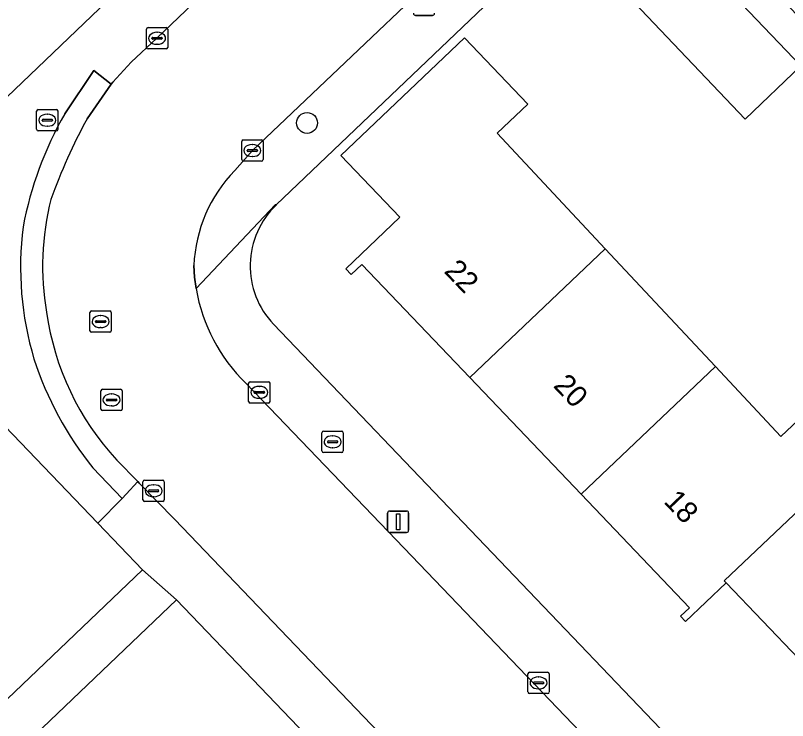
# Model space of a CAD drawing. Extents: x 159352 to 160617, y 385888 to 387323.
# Drawn here: x 159948.2 to 159984.4, y 386419.67 to 386452.74 of the extents above; entities that cross this region are included whole.
import ezdxf

# ---------------------------------------------------------------- set-up
doc = ezdxf.new("R2010")
doc.units = 0
for name, color, linetype in [('IMGEO_Boom', 7, 'Continuous'), ('IMGEO_Brandkraan', 7, 'Continuous'), ('IMGEO_Erf', 7, 'Continuous'), ('IMGEO_Kolk', 7, 'Continuous'), ('IMGEO_Lichtmast', 7, 'Continuous'), ('IMGEO_Pand', 7, 'Continuous'), ('IMGEO_Pand_nummerreeks', 7, 'Continuous'), ('IMGEO_Rijbaan_lokaal_open', 7, 'Continuous'), ('IMGEO_Rioolput', 7, 'Continuous'), ('IMGEO_Voetpad_open', 7, 'Continuous')]:
    doc.layers.add(name, color=color, linetype=linetype)

msp = doc.modelspace()

# ---------------------------------------------------------------- linework, layer by layer
at = {"layer": 'IMGEO_Boom'}
msp.add_circle((159961.869, 386447.695), 0.489, dxfattribs=at)
at = {"layer": 'IMGEO_Brandkraan'}
for p, q in [((159949.191, 386447.397), (159949.191, 386448.249)), ((159949.266, 386448.323), (159950.118, 386448.323)), ((159950.192, 386448.249), (159950.192, 386447.397)), ((159949.679, 386448.103), (159949.704, 386448.103)), ((159949.45, 386447.817), (159949.45, 386447.829)), ((159949.888, 386447.78), (159949.49, 386447.78)), ((159949.493, 386447.866), (159949.891, 386447.866)), ((159949.702, 386447.543), (159949.677, 386447.543)), ((159949.934, 386447.829), (159949.934, 386447.817)), ((159950.118, 386447.323), (159949.266, 386447.323)), ((159962.567, 386432.315), (159962.567, 386433.167)), ((159962.642, 386433.241), (159963.494, 386433.241)), ((159963.568, 386433.167), (159963.568, 386432.315)), ((159962.826, 386432.735), (159962.826, 386432.747)), ((159963.264, 386432.698), (159962.866, 386432.698)), ((159962.869, 386432.784), (159963.267, 386432.784)), ((159963.055, 386433.021), (159963.08, 386433.021)), ((159963.31, 386432.747), (159963.31, 386432.735)), ((159963.078, 386432.461), (159963.053, 386432.461)), ((159963.494, 386432.241), (159962.642, 386432.241))]:
    msp.add_line(p, q, dxfattribs=at)
for points in [[(159949.191, 386447.397), (159949.191, 386448.249)], [(159949.266, 386448.323), (159950.118, 386448.323)], [(159950.192, 386448.249), (159950.192, 386447.397)], [(159950.118, 386447.323), (159949.266, 386447.323)], [(159962.567, 386432.315), (159962.567, 386433.167)], [(159962.642, 386433.241), (159963.494, 386433.241)], [(159963.568, 386433.167), (159963.568, 386432.315)], [(159963.494, 386432.241), (159962.642, 386432.241)]]:
    msp.add_lwpolyline(points, dxfattribs=at)
for centre, radius, start, end in [((159949.268, 386448.247), 0.0765, 91.552, 178.448), ((159949.268, 386448.247), 0.0765, 91.552, 178.448), ((159950.116, 386448.247), 0.0765, 1.552, 88.448), ((159950.116, 386448.247), 0.0765, 1.552, 88.448), ((159949.49, 386447.826), 0.0403, 85.8775, 175.7526), ((159949.487, 386447.816), 0.0366, 178.938, 274.7102), ((159949.891, 386447.823), 0.043, 264.8664, 352.4533), ((159949.895, 386447.828), 0.0386, 1.7309, 96.639), ((159949.268, 386447.399), 0.0765, 181.552, 268.448), ((159949.268, 386447.399), 0.0765, 181.552, 268.448), ((159950.116, 386447.399), 0.0765, 271.552, 358.448), ((159950.116, 386447.399), 0.0765, 271.552, 358.448), ((159962.644, 386433.165), 0.0765, 91.552, 178.448), ((159962.644, 386433.165), 0.0765, 91.552, 178.448), ((159963.492, 386433.165), 0.0765, 1.552, 88.448), ((159963.492, 386433.165), 0.0765, 1.552, 88.448), ((159962.866, 386432.744), 0.0403, 85.8775, 175.7526), ((159962.863, 386432.734), 0.0366, 178.938, 274.7102), ((159963.267, 386432.741), 0.043, 264.8664, 352.4533), ((159963.271, 386432.746), 0.0386, 1.7309, 96.639), ((159962.644, 386432.317), 0.0765, 181.552, 268.448), ((159962.644, 386432.317), 0.0765, 181.552, 268.448), ((159963.492, 386432.317), 0.0765, 271.552, 358.448), ((159963.492, 386432.317), 0.0765, 271.552, 358.448)]:
    msp.add_arc(centre, radius, start, end, dxfattribs=at)
for centre, major_axis, ratio, start_param, end_param in [((159949.678, 386447.823), (-0.387, 0.002), 0.722429, 4.712389, 7.853982), ((159949.703, 386447.823), (-0.39, 0.002), 0.717154, 1.570796, 4.712389), ((159963.054, 386432.741), (-0.387, 0.002), 0.722429, 4.712389, 7.853982), ((159963.079, 386432.741), (-0.39, 0.002), 0.717154, 1.570796, 4.712389)]:
    msp.add_ellipse(centre, major_axis=major_axis, ratio=ratio, start_param=start_param, end_param=end_param, dxfattribs=at)
at = {"layer": 'IMGEO_Erf'}
for points in [[(159909.286, 386407.974), (159926.958, 386424.813), (159924.882, 386427.008), (159940.005, 386441.479), (159940.175, 386441.642), (159952.85, 386453.77), (159973.946, 386473.913), (159957.824, 386490.735), (159941.542, 386476.782), (159940.898, 386476.23), (159939.42, 386475.71), (159939.031, 386476.836), (159940.095, 386477.157), (159942.214, 386478.854), (159957.669, 386491.994), (159974.462, 386474.406), (159986.987, 386486.365)], [(159985.028, 386450.367), (159982.411, 386447.875), (159977.219, 386453.329), (159979.836, 386455.821), (159976.555, 386459.256), (159960.429, 386443.855)], [(159986.635, 386420.787), (159981.518, 386426.132), (159979.616, 386424.319), (159979.383, 386424.563), (159979.796, 386424.957), (159974.721, 386430.279), (159969.503, 386435.752), (159964.443, 386441.058), (159963.945, 386440.584), (159963.683, 386440.859), (159966.216, 386443.275), (159963.456, 386446.17), (159969.246, 386451.691), (159972.214, 386448.577), (159970.782, 386447.21), (159975.847, 386441.798), (159981.015, 386436.277), (159984.088, 386432.994), (159985.693, 386434.504)], [(159960.298, 386438.251), (160000, 386396.738), (160022.672, 386373.032), (160037.312, 386387.034), (160034.873, 386389.521), (160040.319, 386394.861), (160030.021, 386405.893), (160027.23, 386403.246), (160025.175, 386405.414), (160027.966, 386408.06), (160024.771, 386411.324), (160021.98, 386408.677), (160019.925, 386410.845), (160022.716, 386413.491), (160019.521, 386416.756), (160016.73, 386414.109), (160014.675, 386416.277), (160017.466, 386418.923), (160014.271, 386422.187), (160011.48, 386419.54), (160009.425, 386421.708), (160012.216, 386424.354), (160009.021, 386427.618)]]:
    msp.add_lwpolyline(points, dxfattribs=at)
msp.add_lwpolyline([(159964.815, 386400.701), (159972.256, 386407.862), (159969.677, 386410.799), (159955.745, 386425.325), (159921.538, 386392.661), (159924.669, 386388.762), (159936.762, 386373.703), (159939.034, 386375.89)], close=True, dxfattribs=at)
msp.add_arc((159963.163, 386440.988), 3.962, 133.6305, 223.6913, dxfattribs=at)
at = {"layer": 'IMGEO_Kolk'}
for p, q in [((159954.338, 386451.241), (159954.338, 386452.093)), ((159954.413, 386452.167), (159955.265, 386452.167)), ((159954.826, 386451.947), (159954.851, 386451.947)), ((159955.339, 386452.093), (159955.339, 386451.241)), ((159954.597, 386451.661), (159954.597, 386451.673)), ((159955.035, 386451.624), (159954.637, 386451.624)), ((159954.64, 386451.71), (159955.038, 386451.71)), ((159955.081, 386451.673), (159955.081, 386451.661)), ((159955.265, 386451.167), (159954.413, 386451.167)), ((159954.849, 386451.387), (159954.824, 386451.387)), ((159958.804, 386445.975), (159958.804, 386446.827)), ((159958.879, 386446.901), (159959.731, 386446.901)), ((159959.805, 386446.827), (159959.805, 386445.975)), ((159959.106, 386446.444), (159959.504, 386446.444)), ((159959.292, 386446.681), (159959.317, 386446.681)), ((159959.063, 386446.395), (159959.063, 386446.407)), ((159959.501, 386446.358), (159959.103, 386446.358)), ((159959.315, 386446.121), (159959.29, 386446.121)), ((159959.547, 386446.407), (159959.547, 386446.395)), ((159959.731, 386445.901), (159958.879, 386445.901)), ((159959.131, 386434.635), (159959.131, 386435.487)), ((159959.206, 386435.561), (159960.058, 386435.561)), ((159959.619, 386435.341), (159959.644, 386435.341)), ((159960.132, 386435.487), (159960.132, 386434.635)), ((159959.39, 386435.055), (159959.39, 386435.067)), ((159959.828, 386435.018), (159959.43, 386435.018)), ((159959.433, 386435.104), (159959.831, 386435.104)), ((159959.874, 386435.067), (159959.874, 386435.055)), ((159960.058, 386434.561), (159959.206, 386434.561)), ((159959.642, 386434.781), (159959.617, 386434.781)), ((159954.175, 386430.018), (159954.175, 386430.87)), ((159954.25, 386430.944), (159955.102, 386430.944)), ((159955.176, 386430.87), (159955.176, 386430.018)), ((159954.663, 386430.724), (159954.688, 386430.724)), ((159954.434, 386430.438), (159954.434, 386430.45)), ((159954.872, 386430.401), (159954.474, 386430.401)), ((159954.477, 386430.487), (159954.875, 386430.487)), ((159954.686, 386430.164), (159954.661, 386430.164)), ((159954.918, 386430.45), (159954.918, 386430.438)), ((159955.102, 386429.944), (159954.25, 386429.944)), ((159972.223, 386421.008), (159972.223, 386421.86)), ((159972.298, 386421.934), (159973.15, 386421.934)), ((159973.224, 386421.86), (159973.224, 386421.008)), ((159972.525, 386421.477), (159972.923, 386421.477)), ((159972.711, 386421.714), (159972.736, 386421.714)), ((159972.482, 386421.428), (159972.482, 386421.44)), ((159972.92, 386421.391), (159972.522, 386421.391)), ((159972.734, 386421.154), (159972.709, 386421.154)), ((159972.966, 386421.44), (159972.966, 386421.428)), ((159973.15, 386420.934), (159972.298, 386420.934))]:
    msp.add_line(p, q, dxfattribs=at)
for points in [[(159954.338, 386451.241), (159954.338, 386452.093)], [(159954.413, 386452.167), (159955.265, 386452.167)], [(159955.339, 386452.093), (159955.339, 386451.241)], [(159955.265, 386451.167), (159954.413, 386451.167)], [(159958.804, 386445.975), (159958.804, 386446.827)], [(159958.879, 386446.901), (159959.731, 386446.901)], [(159959.805, 386446.827), (159959.805, 386445.975)], [(159959.731, 386445.901), (159958.879, 386445.901)], [(159959.131, 386434.635), (159959.131, 386435.487)], [(159959.206, 386435.561), (159960.058, 386435.561)], [(159960.132, 386435.487), (159960.132, 386434.635)], [(159960.058, 386434.561), (159959.206, 386434.561)], [(159954.175, 386430.018), (159954.175, 386430.87)], [(159954.25, 386430.944), (159955.102, 386430.944)], [(159955.176, 386430.87), (159955.176, 386430.018)], [(159955.102, 386429.944), (159954.25, 386429.944)], [(159972.223, 386421.008), (159972.223, 386421.86)], [(159972.298, 386421.934), (159973.15, 386421.934)], [(159973.224, 386421.86), (159973.224, 386421.008)], [(159973.15, 386420.934), (159972.298, 386420.934)]]:
    msp.add_lwpolyline(points, dxfattribs=at)
for centre, radius, start, end in [((159954.415, 386452.091), 0.0765, 91.552, 178.448), ((159954.415, 386452.091), 0.0765, 91.552, 178.448), ((159955.263, 386452.091), 0.0765, 1.552, 88.448), ((159955.263, 386452.091), 0.0765, 1.552, 88.448), ((159954.637, 386451.67), 0.0403, 85.8775, 175.7526), ((159954.634, 386451.66), 0.0366, 178.938, 274.7102), ((159955.038, 386451.667), 0.043, 264.8664, 352.4533), ((159955.042, 386451.672), 0.0386, 1.7309, 96.639), ((159954.415, 386451.243), 0.0765, 181.552, 268.448), ((159954.415, 386451.243), 0.0765, 181.552, 268.448), ((159955.263, 386451.243), 0.0765, 271.552, 358.448), ((159955.263, 386451.243), 0.0765, 271.552, 358.448), ((159958.881, 386446.825), 0.0765, 91.552, 178.448), ((159958.881, 386446.825), 0.0765, 91.552, 178.448), ((159959.729, 386446.825), 0.0765, 1.552, 88.448), ((159959.729, 386446.825), 0.0765, 1.552, 88.448), ((159959.103, 386446.404), 0.0403, 85.8775, 175.7526), ((159959.508, 386446.406), 0.0386, 1.7309, 96.639), ((159959.1, 386446.394), 0.0366, 178.938, 274.7102), ((159959.504, 386446.401), 0.043, 264.8664, 352.4533), ((159958.881, 386445.977), 0.0765, 181.552, 268.448), ((159958.881, 386445.977), 0.0765, 181.552, 268.448), ((159959.729, 386445.977), 0.0765, 271.552, 358.448), ((159959.729, 386445.977), 0.0765, 271.552, 358.448), ((159959.208, 386435.485), 0.0765, 91.552, 178.448), ((159959.208, 386435.485), 0.0765, 91.552, 178.448), ((159960.056, 386435.485), 0.0765, 1.552, 88.448), ((159960.056, 386435.485), 0.0765, 1.552, 88.448), ((159959.43, 386435.064), 0.0403, 85.8775, 175.7526), ((159959.427, 386435.054), 0.0366, 178.938, 274.7102), ((159959.831, 386435.061), 0.043, 264.8664, 352.4533), ((159959.835, 386435.066), 0.0386, 1.7309, 96.639), ((159959.208, 386434.637), 0.0765, 181.552, 268.448), ((159959.208, 386434.637), 0.0765, 181.552, 268.448), ((159960.056, 386434.637), 0.0765, 271.552, 358.448), ((159960.056, 386434.637), 0.0765, 271.552, 358.448), ((159954.252, 386430.868), 0.0765, 91.552, 178.448), ((159954.252, 386430.868), 0.0765, 91.552, 178.448), ((159955.1, 386430.868), 0.0765, 1.552, 88.448), ((159955.1, 386430.868), 0.0765, 1.552, 88.448), ((159954.474, 386430.447), 0.0403, 85.8775, 175.7526), ((159954.471, 386430.437), 0.0366, 178.938, 274.7102), ((159954.875, 386430.444), 0.043, 264.8664, 352.4533), ((159954.879, 386430.449), 0.0386, 1.7309, 96.639), ((159954.252, 386430.02), 0.0765, 181.552, 268.448), ((159954.252, 386430.02), 0.0765, 181.552, 268.448), ((159955.1, 386430.02), 0.0765, 271.552, 358.448), ((159955.1, 386430.02), 0.0765, 271.552, 358.448), ((159972.3, 386421.858), 0.0765, 91.552, 178.448), ((159972.3, 386421.858), 0.0765, 91.552, 178.448), ((159973.148, 386421.858), 0.0765, 1.552, 88.448), ((159973.148, 386421.858), 0.0765, 1.552, 88.448), ((159972.522, 386421.437), 0.0403, 85.8775, 175.7526), ((159972.927, 386421.439), 0.0386, 1.7309, 96.639), ((159972.519, 386421.427), 0.0366, 178.938, 274.7102), ((159972.923, 386421.434), 0.043, 264.8664, 352.4533), ((159972.3, 386421.01), 0.0765, 181.552, 268.448), ((159972.3, 386421.01), 0.0765, 181.552, 268.448), ((159973.148, 386421.01), 0.0765, 271.552, 358.448), ((159973.148, 386421.01), 0.0765, 271.552, 358.448)]:
    msp.add_arc(centre, radius, start, end, dxfattribs=at)
for centre, major_axis, ratio, start_param, end_param in [((159954.825, 386451.667), (-0.387, 0.002), 0.722429, 4.712389, 7.853982), ((159954.85, 386451.667), (-0.39, 0.002), 0.717154, 1.570796, 4.712389), ((159959.291, 386446.401), (-0.387, 0.002), 0.722429, 4.712389, 7.853982), ((159959.316, 386446.401), (-0.39, 0.002), 0.717154, 1.570796, 4.712389), ((159959.618, 386435.061), (-0.387, 0.002), 0.722429, 4.712389, 7.853982), ((159959.643, 386435.061), (-0.39, 0.002), 0.717154, 1.570796, 4.712389), ((159954.662, 386430.444), (-0.387, 0.002), 0.722429, 4.712389, 7.853982), ((159954.687, 386430.444), (-0.39, 0.002), 0.717154, 1.570796, 4.712389), ((159972.71, 386421.434), (-0.387, 0.002), 0.722429, 4.712389, 7.853982), ((159972.735, 386421.434), (-0.39, 0.002), 0.717154, 1.570796, 4.712389)]:
    msp.add_ellipse(centre, major_axis=major_axis, ratio=ratio, start_param=start_param, end_param=end_param, dxfattribs=at)
at = {"layer": 'IMGEO_Lichtmast'}
for p, q in [((159967.749, 386452.737), (159966.959, 386452.737)), ((159966.959, 386452.737), (159967.749, 386452.737)), ((159965.743, 386429.496), (159966.533, 386429.496)), ((159966.533, 386429.496), (159965.743, 386429.496)), ((159965.643, 386428.596), (159965.643, 386429.396)), ((159965.643, 386429.396), (159965.643, 386428.596)), ((159966.633, 386429.396), (159966.633, 386428.596)), ((159966.633, 386428.596), (159966.633, 386429.396)), ((159966.533, 386428.496), (159965.743, 386428.496)), ((159965.743, 386428.496), (159966.533, 386428.496))]:
    msp.add_line(p, q, dxfattribs=at)
msp.add_lwpolyline([(159966.063, 386429.371), (159966.213, 386429.371), (159966.213, 386428.621), (159966.063, 386428.621), (159966.063, 386429.371)], dxfattribs=at)
for centre, start, end in [((159966.959, 386452.837), 180, 270), ((159966.959, 386452.837), 180, 270), ((159967.749, 386452.837), 270, 0), ((159967.749, 386452.837), 270, 0), ((159965.743, 386429.396), 90, 180), ((159965.743, 386429.396), 90, 180), ((159966.533, 386429.396), 0, 90), ((159966.533, 386429.396), 360, 90), ((159965.743, 386428.596), 180, 270), ((159965.743, 386428.596), 180, 270), ((159966.533, 386428.596), 270, 0), ((159966.533, 386428.596), 270, 0)]:
    msp.add_arc(centre, 0.1, start, end, dxfattribs=at)
at = {"layer": 'IMGEO_Pand'}
for points in [[(159985.028, 386450.367), (159979.836, 386455.821), (159977.219, 386453.329), (159982.411, 386447.875)], [(159975.847, 386441.798), (159970.782, 386447.21), (159972.214, 386448.577), (159969.246, 386451.691), (159963.456, 386446.17), (159966.216, 386443.275), (159963.683, 386440.859), (159963.945, 386440.584), (159964.443, 386441.058), (159969.503, 386435.752)], [(159969.503, 386435.752), (159974.721, 386430.279), (159981.015, 386436.277), (159975.847, 386441.798)], [(159981.432, 386426.222), (159986.192, 386430.746), (159986.105, 386430.84), (159987.717, 386432.353), (159985.693, 386434.504), (159984.088, 386432.994), (159981.015, 386436.277), (159974.721, 386430.279), (159979.796, 386424.957), (159979.383, 386424.563), (159979.616, 386424.319), (159981.518, 386426.132)], [(159981.518, 386426.132), (159986.635, 386420.787), (159992.631, 386426.529), (159991.082, 386428.132), (159987.607, 386431.727), (159987.978, 386432.076), (159987.717, 386432.353), (159986.105, 386430.84), (159986.192, 386430.746), (159981.432, 386426.222)]]:
    msp.add_lwpolyline(points, close=True, dxfattribs=at)
at = {"layer": 'IMGEO_Rijbaan_lokaal_open'}
for points in [[(159986.145, 386481.378), (159982.418, 386478.022), (159979.692, 386475.391), (159978.038, 386473.84), (159973.342, 386469.365), (159970.622, 386466.734), (159966.803, 386463.093), (159962.278, 386458.807), (159957.882, 386454.617), (159954.825, 386451.669), (159953.624, 386450.551), (159952.763, 386449.607), (159952.688, 386449.516), (159951.562, 386447.896)], [(159958.477, 386445.464), (159959.307, 386446.405), (159972.05, 386458.511), (159976.739, 386462.968), (159978.385, 386464.536), (159990.861, 386476.426)], [(159956.67, 386439.925), (159956.596, 386440.467), (159956.56, 386441.014)], [(159943.804, 386416.861), (159940.244, 386420.61), (159943.907, 386424.049), (159947.454, 386420.346), (159954.155, 386426.745), (159952.067, 386428.919), (159941.901, 386439.505), (159937.357, 386435.142), (159940.902, 386431.365), (159937.254, 386427.914), (159933.708, 386431.68), (159928.951, 386427.132), (159930.676, 386425.277), (159921.331, 386416.518)], [(159966.776, 386427.371), (159959.001, 386435.485)], [(159952.952, 386431.885), (159953.939, 386430.875), (159954.005, 386430.807), (159955.677, 386429.094), (159964.882, 386419.488), (159985.901, 386397.504), (159989.116, 386394.139), (159989.256, 386394.273), (159994.081, 386398.847), (159978.987, 386414.631), (159966.776, 386427.371)]]:
    msp.add_lwpolyline(points, dxfattribs=at)
for centre, radius, start, end in [((159974.957, 386435.107), 26.663, 151.3375, 160.2637), ((159963.402, 386440.704), 6.849, 135.9802, 177.4084), ((159962.021, 386441), 12.552, 165.6513, 190.0225), ((159964.636, 386441.275), 8.079, 189.6198, 225.7792), ((159962.264, 386440.554), 12.723, 187.8496, 222.9493)]:
    msp.add_arc(centre, radius, start, end, dxfattribs=at)
at = {"layer": 'IMGEO_Rioolput'}
for p, q in [((159951.764, 386438.879), (159952.616, 386438.879)), ((159951.689, 386437.953), (159951.689, 386438.805)), ((159952.177, 386438.659), (159952.202, 386438.659)), ((159952.69, 386438.805), (159952.69, 386437.953)), ((159951.948, 386438.373), (159951.948, 386438.385)), ((159952.386, 386438.336), (159951.988, 386438.336)), ((159951.991, 386438.422), (159952.389, 386438.422)), ((159952.432, 386438.385), (159952.432, 386438.373)), ((159952.616, 386437.879), (159951.764, 386437.879)), ((159952.2, 386438.099), (159952.175, 386438.099)), ((159952.202, 386434.28), (159952.202, 386435.132)), ((159952.277, 386435.206), (159953.129, 386435.206)), ((159952.69, 386434.986), (159952.715, 386434.986)), ((159953.203, 386435.132), (159953.203, 386434.28)), ((159952.461, 386434.7), (159952.461, 386434.712)), ((159952.899, 386434.663), (159952.501, 386434.663)), ((159952.504, 386434.749), (159952.902, 386434.749)), ((159952.945, 386434.712), (159952.945, 386434.7)), ((159953.129, 386434.206), (159952.277, 386434.206)), ((159952.713, 386434.426), (159952.688, 386434.426))]:
    msp.add_line(p, q, dxfattribs=at)
for points in [[(159951.764, 386438.879), (159952.616, 386438.879)], [(159951.689, 386437.953), (159951.689, 386438.805)], [(159952.69, 386438.805), (159952.69, 386437.953)], [(159952.616, 386437.879), (159951.764, 386437.879)], [(159952.202, 386434.28), (159952.202, 386435.132)], [(159952.277, 386435.206), (159953.129, 386435.206)], [(159953.203, 386435.132), (159953.203, 386434.28)], [(159953.129, 386434.206), (159952.277, 386434.206)]]:
    msp.add_lwpolyline(points, dxfattribs=at)
for centre, radius, start, end in [((159951.766, 386438.803), 0.0765, 91.552, 178.448), ((159951.766, 386438.803), 0.0765, 91.552, 178.448), ((159952.614, 386438.803), 0.0765, 1.552, 88.448), ((159952.614, 386438.803), 0.0765, 1.552, 88.448), ((159951.988, 386438.382), 0.0403, 85.8775, 175.7526), ((159951.985, 386438.372), 0.0366, 178.938, 274.7102), ((159952.389, 386438.379), 0.043, 264.8664, 352.4533), ((159952.393, 386438.384), 0.0386, 1.7309, 96.639), ((159951.766, 386437.955), 0.0765, 181.552, 268.448), ((159951.766, 386437.955), 0.0765, 181.552, 268.448), ((159952.614, 386437.955), 0.0765, 271.552, 358.448), ((159952.614, 386437.955), 0.0765, 271.552, 358.448), ((159952.279, 386435.13), 0.0765, 91.552, 178.448), ((159952.279, 386435.13), 0.0765, 91.552, 178.448), ((159953.127, 386435.13), 0.0765, 1.552, 88.448), ((159953.127, 386435.13), 0.0765, 1.552, 88.448), ((159952.501, 386434.709), 0.0403, 85.8775, 175.7526), ((159952.498, 386434.699), 0.0366, 178.938, 274.7102), ((159952.902, 386434.706), 0.043, 264.8664, 352.4533), ((159952.906, 386434.711), 0.0386, 1.7309, 96.639), ((159952.279, 386434.282), 0.0765, 181.552, 268.448), ((159952.279, 386434.282), 0.0765, 181.552, 268.448), ((159953.127, 386434.282), 0.0765, 271.552, 358.448), ((159953.127, 386434.282), 0.0765, 271.552, 358.448)]:
    msp.add_arc(centre, radius, start, end, dxfattribs=at)
for centre, major_axis, ratio, start_param, end_param in [((159952.176, 386438.379), (-0.387, 0.002), 0.722429, 4.712389, 7.853982), ((159952.201, 386438.379), (-0.39, 0.002), 0.717154, 1.570796, 4.712389), ((159952.689, 386434.706), (-0.387, 0.002), 0.722429, 4.712389, 7.853982), ((159952.714, 386434.706), (-0.39, 0.002), 0.717154, 1.570796, 4.712389)]:
    msp.add_ellipse(centre, major_axis=major_axis, ratio=ratio, start_param=start_param, end_param=end_param, dxfattribs=at)
at = {"layer": 'IMGEO_Voetpad_open'}
for points in [[(160015.727, 386512.742), (160008.76, 386507.241), (160005.367, 386503.982), (160004.565, 386503.212), (160004.033, 386502.701), (160001.634, 386500.396), (160001.221, 386500), (160000.708, 386499.507), (160000, 386498.827), (159999.912, 386498.742), (159996.906, 386495.855), (159995.464, 386494.47), (159993.473, 386492.558), (159986.987, 386486.365), (159974.462, 386474.406), (159973.946, 386473.913), (159952.85, 386453.77), (159940.175, 386441.642), (159940.005, 386441.479), (159941.901, 386439.505), (159952.067, 386428.919), (159953.197, 386430.079), (159951.825, 386431.518)], [(159950.518, 386448.13), (159951.874, 386450.163), (159952.688, 386449.516), (159952.763, 386449.607), (159953.624, 386450.551), (159954.825, 386451.669), (159957.882, 386454.617), (159957.538, 386454.978), (159961.934, 386459.168), (159962.278, 386458.807), (159966.803, 386463.093), (159970.622, 386466.734), (159970.275, 386467.093), (159972.995, 386469.724), (159973.342, 386469.365), (159978.038, 386473.84), (159979.692, 386475.391), (159979.345, 386475.75), (159982.071, 386478.381), (159982.418, 386478.022), (159986.145, 386481.378)], [(159993.73, 386479.117), (159993.562, 386478.972), (159993.307, 386478.752), (159993.209, 386478.649), (159990.861, 386476.426), (159978.385, 386464.536), (159979.102, 386463.782), (159972.767, 386457.757), (159972.05, 386458.511), (159959.307, 386446.405), (159958.477, 386445.464)], [(159956.56, 386441.014), (159956.596, 386440.467), (159956.67, 386439.925), (159960.378, 386443.857), (159960.429, 386443.855), (159976.555, 386459.256), (159977.64, 386460.293), (159995.674, 386477.516)], [(159951.562, 386447.896), (159952.688, 386449.516), (159951.874, 386450.163), (159950.518, 386448.13)], [(159960.429, 386443.855), (159960.378, 386443.857), (159956.67, 386439.925)], [(160039.212, 386355.738), (160023.44, 386372.229), (160022.672, 386373.032), (160000, 386396.738), (159960.298, 386438.251)], [(159959.001, 386435.485), (159966.776, 386427.371), (159978.987, 386414.631), (159994.081, 386398.847), (159996.058, 386396.78), (159999.244, 386393.448), (160018.135, 386374.037), (160018.496, 386374.382), (160024.642, 386367.936), (160024.281, 386367.591), (160024.798, 386367.032), (160036.235, 386355.06), (160036.38, 386354.903)], [(159951.825, 386431.518), (159953.197, 386430.079), (159953.395, 386430.291), (159953.939, 386430.875), (159952.952, 386431.885)], [(159964.882, 386419.488), (159955.677, 386429.094), (159954.005, 386430.807), (159953.939, 386430.875), (159953.395, 386430.291), (159953.197, 386430.079), (159952.067, 386428.919), (159954.155, 386426.745), (159955.745, 386425.325), (159969.677, 386410.799)]]:
    msp.add_lwpolyline(points, dxfattribs=at)
for points in [[(159986.103, 386451.446), (159980.895, 386456.885), (159977.64, 386460.293), (159976.555, 386459.256), (159979.836, 386455.821), (159985.028, 386450.367), (159987.905, 386446.843), (159989.846, 386444.838), (159993.424, 386441.354), (159995.158, 386439.547), (159996.377, 386440.716), (159994.523, 386442.628), (159991.134, 386446.079), (159989.195, 386448.111)], [(159955.745, 386425.325), (159954.155, 386426.745), (159947.454, 386420.346), (159943.804, 386416.861), (159929.757, 386403.467), (159926.119, 386399.981), (159920.201, 386394.332), (159921.538, 386392.661)]]:
    msp.add_lwpolyline(points, close=True, dxfattribs=at)
for centre, radius, start, end in [((159965.032, 386439.744), 16.762, 149.9828, 169.3962), ((159965.032, 386439.744), 16.762, 149.9828, 169.3962), ((159974.957, 386435.107), 26.663, 151.3375, 160.2637), ((159963.402, 386440.704), 6.849, 135.9802, 177.4084), ((159962.021, 386441), 12.552, 165.6513, 190.0225), ((159963.163, 386440.988), 3.962, 133.6305, 223.6913), ((159963.448, 386440.93), 15.012, 172.7336, 196.6652), ((159963.448, 386440.93), 15.012, 172.7336, 196.6652), ((159964.636, 386441.275), 8.079, 189.6198, 225.7792), ((159962.264, 386440.554), 12.723, 187.8496, 222.9493), ((159964.415, 386441.619), 16.141, 198.0212, 218.7381), ((159964.415, 386441.619), 16.141, 198.0212, 218.7381)]:
    msp.add_arc(centre, radius, start, end, dxfattribs=at)

# ---------------------------------------------------------------- texts
at = {"layer": 'IMGEO_Pand_nummerreeks'}
for s, p in [('22', (159968.253, 386440.714)), ('20', (159973.375, 386435.343)), ('18', (159978.555, 386429.91))]:
    msp.add_text(s, height=1, rotation=313.6377, dxfattribs=at).set_placement(p)

doc.saveas('drawing.dxf')
